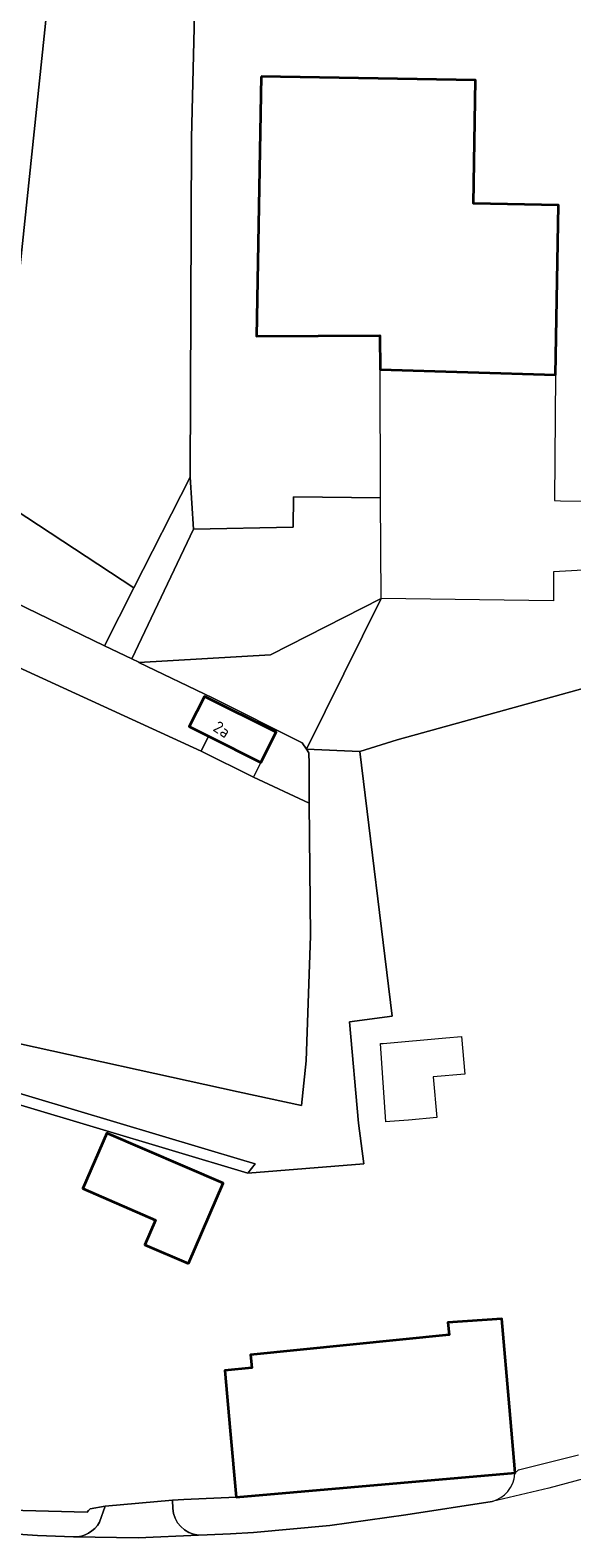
# Model space of a CAD drawing. Extents: x 184422 to 188298, y 343471 to 350189.
# Tile 471 of 513: x 187427 to 187468, y 349040 to 349153. Entities that reach past the tile are written whole.
import ezdxf
from ezdxf.enums import TextEntityAlignment as Align

# ---------------------------------------------------------------- set-up
doc = ezdxf.new("R2010")
doc.units = 0
for name, color, linetype, lineweight in [('B-WA-GR-BEPLANTING_CULTUUR_BOSPLANTSOEN-GV', 252, 'Continuous', 18), ('B-WA-GR-BEPLANTING_CULTUUR_HEESTERS-GV', 252, 'Continuous', 18), ('B-WA-OG-TERREIN_CULTUURSCHEIDING-GV', 252, 'Continuous', 18), ('B-WA-OG-TERREIN_ERF-GV', 252, 'Continuous', 18), ('B-WA-VH-VERHARDING_ASFALT-GV', 252, 'Continuous', 18), ('B-WA-VH-VERHARDING_BETONSTRAATSTEEN-GV', 252, 'Continuous', 18), ('B-WA-VH-VERHARDING_OPEN-GV', 252, 'Continuous', 18), ('B-WA-VH-VERHARDING_TEGEL-GV', 252, 'Continuous', 18), ('B-WE-OG-BEBOUWING-GV', 250, 'Continuous', 35), ('B-WE-OG-BEBOUWING-T18', 10, 'Continuous', 18)]:
    doc.layers.add(name, color=color, linetype=linetype, lineweight=lineweight)
doc.styles.add('NLCS-ISO-M500-T18', font='NLCS-ISO.ttf', dxfattribs={"height": 0.9})

msp = doc.modelspace()

# ---------------------------------------------------------------- linework, layer by layer
at = {"layer": 'B-WA-GR-BEPLANTING_CULTUUR_BOSPLANTSOEN-GV', "flags": 128}
for points in [[(187413.469, 349113.334), (187414.026, 349113.213), (187420.455, 349111.819), (187421.556, 349111.564), (187423.296, 349111.126), (187424.955, 349110.455), (187432.515, 349106.803), (187434.733, 349111.171), (187423.044, 349118.83), (187425.055, 349124.861), (187432.875, 349199.656), (187424.601, 349163.321), (187421.26, 349148.665), (187421.287, 349148.659), (187422.011, 349148.512), (187420.806, 349142.598), (187420.672, 349142.042), (187419.872, 349142.39), (187415.908, 349124.171), (187415.223, 349121.126), (187413.64, 349114.094)], [(187413.469, 349113.334), (187414.026, 349113.213), (187420.455, 349111.819), (187421.556, 349111.564), (187423.296, 349111.126), (187424.955, 349110.455), (187432.515, 349106.803), (187434.733, 349111.171), (187423.044, 349118.83), (187425.055, 349124.861), (187432.875, 349199.656), (187424.601, 349163.321), (187421.26, 349148.665), (187421.287, 349148.659), (187422.011, 349148.512), (187420.806, 349142.598), (187420.672, 349142.042), (187419.872, 349142.39), (187415.908, 349124.171), (187415.223, 349121.126), (187413.64, 349114.094)], [(187413.469, 349113.334), (187414.026, 349113.213), (187420.455, 349111.819), (187421.556, 349111.564), (187423.296, 349111.126), (187424.955, 349110.455), (187432.515, 349106.803), (187434.733, 349111.171), (187423.044, 349118.83), (187425.055, 349124.861), (187432.875, 349199.656), (187424.601, 349163.321), (187421.26, 349148.665), (187421.287, 349148.659), (187422.011, 349148.512), (187420.806, 349142.598), (187420.672, 349142.042), (187419.872, 349142.39), (187415.908, 349124.171), (187415.223, 349121.126), (187413.64, 349114.094)], [(187453.348, 349110.36), (187445.016, 349106.122), (187435.105, 349105.552), (187440.642, 349102.878), (187447.406, 349099.487), (187447.723, 349099.004)], [(187453.348, 349110.36), (187445.016, 349106.122), (187435.105, 349105.552), (187440.642, 349102.878), (187447.406, 349099.487), (187447.723, 349099.004)], [(187453.348, 349110.36), (187445.016, 349106.122), (187435.105, 349105.552), (187440.642, 349102.878), (187447.406, 349099.487), (187447.723, 349099.004)]]:
    msp.add_lwpolyline(points, close=True, dxfattribs=at)
at = {"layer": 'B-WA-GR-BEPLANTING_CULTUUR_HEESTERS-GV', "flags": 128}
msp.add_lwpolyline([(187403.621, 349079.764), (187403.384, 349079.001), (187443.313, 349067.047), (187443.873, 349067.757), (187443.86, 349067.761), (187443.021, 349067.992), (187423.847, 349073.737), (187423.71, 349073.778), (187416.436, 349075.951), (187416.239, 349076.009)], close=True, dxfattribs=at)
msp.add_lwpolyline([(187403.621, 349079.764), (187403.384, 349079.001), (187443.313, 349067.047), (187443.873, 349067.757), (187443.86, 349067.761), (187443.021, 349067.992), (187423.847, 349073.737), (187423.71, 349073.778), (187416.436, 349075.951), (187416.239, 349076.009)], close=True, dxfattribs=at)
msp.add_lwpolyline([(187403.621, 349079.764), (187403.384, 349079.001), (187443.313, 349067.047), (187443.873, 349067.757), (187443.86, 349067.761), (187443.021, 349067.992), (187423.847, 349073.737), (187423.71, 349073.778), (187416.436, 349075.951), (187416.239, 349076.009)], close=True, dxfattribs=at)
at = {"layer": 'B-WA-OG-TERREIN_CULTUURSCHEIDING-GV', "flags": 128}
for points in [[(187468.813, 349181.376), (187468.796, 349189.137), (187469.25, 349207.531), (187469.565, 349224.769), (187450.764, 349225.383), (187435.817, 349225.871), (187431.27, 349226.02), (187428.316, 349226.021), (187432.48, 349210.213), (187432.473, 349205.372), (187432.875, 349199.656), (187425.055, 349124.861), (187423.044, 349118.83), (187434.733, 349111.171), (187438.965, 349119.505), (187439.071, 349145.091), (187439.314, 349155.459), (187439.431, 349160.472), (187469.744, 349159.942), (187469.635, 349154.967), (187477.128, 349154.839), (187476.915, 349139.769)], [(187468.813, 349181.376), (187468.796, 349189.137), (187469.25, 349207.531), (187469.565, 349224.769), (187450.764, 349225.383), (187435.817, 349225.871), (187431.27, 349226.02), (187428.316, 349226.021), (187432.48, 349210.213), (187432.473, 349205.372), (187432.875, 349199.656), (187425.055, 349124.861), (187423.044, 349118.83), (187434.733, 349111.171), (187438.965, 349119.505), (187439.071, 349145.091), (187439.314, 349155.459), (187439.431, 349160.472), (187469.744, 349159.942), (187469.635, 349154.967), (187477.128, 349154.839), (187476.915, 349139.769)], [(187468.813, 349181.376), (187468.796, 349189.137), (187469.25, 349207.531), (187469.565, 349224.769), (187450.764, 349225.383), (187435.817, 349225.871), (187431.27, 349226.02), (187428.316, 349226.021), (187432.48, 349210.213), (187432.473, 349205.372), (187432.875, 349199.656), (187425.055, 349124.861), (187423.044, 349118.83), (187434.733, 349111.171), (187438.965, 349119.505), (187439.071, 349145.091), (187439.314, 349155.459), (187439.431, 349160.472), (187469.744, 349159.942), (187469.635, 349154.967), (187477.128, 349154.839), (187476.915, 349139.769)], [(187423.847, 349073.737), (187443.021, 349067.992), (187443.86, 349067.761), (187443.873, 349067.757), (187443.313, 349067.047), (187452.044, 349067.753), (187451.637, 349070.811), (187450.969, 349078.456), (187454.195, 349078.884), (187451.757, 349098.836), (187447.723, 349099.004), (187447.906, 349098.725), (187447.919, 349097.891), (187447.943, 349094.928), (187448.025, 349084.946), (187447.706, 349075.503), (187447.342, 349072.15), (187442.577, 349073.179), (187424.773, 349077.104)], [(187423.847, 349073.737), (187443.021, 349067.992), (187443.86, 349067.761), (187443.873, 349067.757), (187443.313, 349067.047), (187452.044, 349067.753), (187451.637, 349070.811), (187450.969, 349078.456), (187454.195, 349078.884), (187451.757, 349098.836), (187447.723, 349099.004), (187447.906, 349098.725), (187447.919, 349097.891), (187447.943, 349094.928), (187448.025, 349084.946), (187447.706, 349075.503), (187447.342, 349072.15), (187442.577, 349073.179), (187424.773, 349077.104)], [(187423.847, 349073.737), (187443.021, 349067.992), (187443.86, 349067.761), (187443.873, 349067.757), (187443.313, 349067.047), (187452.044, 349067.753), (187451.637, 349070.811), (187450.969, 349078.456), (187454.195, 349078.884), (187451.757, 349098.836), (187447.723, 349099.004), (187447.906, 349098.725), (187447.919, 349097.891), (187447.943, 349094.928), (187448.025, 349084.946), (187447.706, 349075.503), (187447.342, 349072.15), (187442.577, 349073.179), (187424.773, 349077.104)]]:
    msp.add_lwpolyline(points, dxfattribs=at)
for points in [[(187453.315, 349117.959), (187446.758, 349118.034), (187446.724, 349115.743), (187439.229, 349115.592), (187434.563, 349105.814), (187435.104, 349105.553), (187435.105, 349105.552), (187445.016, 349106.122), (187453.348, 349110.36)], [(187453.315, 349117.959), (187446.758, 349118.034), (187446.724, 349115.743), (187439.229, 349115.592), (187434.563, 349105.814), (187435.104, 349105.553), (187435.105, 349105.552), (187445.016, 349106.122), (187453.348, 349110.36)], [(187453.315, 349117.959), (187446.758, 349118.034), (187446.724, 349115.743), (187439.229, 349115.592), (187434.563, 349105.814), (187435.104, 349105.553), (187435.105, 349105.552), (187445.016, 349106.122), (187453.348, 349110.36)], [(187447.723, 349099.004), (187451.757, 349098.836), (187454.551, 349099.703), (187478.093, 349106.211), (187477.183, 349112.44), (187469.468, 349112.547), (187466.348, 349112.375), (187466.326, 349110.194), (187453.348, 349110.36)], [(187447.723, 349099.004), (187451.757, 349098.836), (187454.551, 349099.703), (187478.093, 349106.211), (187477.183, 349112.44), (187469.468, 349112.547), (187466.348, 349112.375), (187466.326, 349110.194), (187453.348, 349110.36)], [(187447.723, 349099.004), (187451.757, 349098.836), (187454.551, 349099.703), (187478.093, 349106.211), (187477.183, 349112.44), (187469.468, 349112.547), (187466.348, 349112.375), (187466.326, 349110.194), (187453.348, 349110.36)]]:
    msp.add_lwpolyline(points, close=True, dxfattribs=at)
at = {"layer": 'B-WA-OG-TERREIN_ERF-GV', "flags": 128}
for points in [[(187478.093, 349106.211), (187454.551, 349099.703), (187451.757, 349098.836), (187454.195, 349078.884), (187450.969, 349078.456), (187451.637, 349070.811), (187452.044, 349067.753), (187443.313, 349067.047), (187403.384, 349079.001)], [(187478.093, 349106.211), (187454.551, 349099.703), (187451.757, 349098.836), (187454.195, 349078.884), (187450.969, 349078.456), (187451.637, 349070.811), (187452.044, 349067.753), (187443.313, 349067.047), (187403.384, 349079.001)], [(187478.093, 349106.211), (187454.551, 349099.703), (187451.757, 349098.836), (187454.195, 349078.884), (187450.969, 349078.456), (187451.637, 349070.811), (187452.044, 349067.753), (187443.313, 349067.047), (187403.384, 349079.001)], [(187423.672, 349041.769), (187423.911, 349041.751), (187426.368, 349041.613), (187431.212, 349041.5), (187431.318, 349041.617), (187431.437, 349041.747), (187432.55, 349041.952), (187437.642, 349042.408), (187438.492, 349042.448), (187442.419, 349042.631), (187441.986, 349047.612), (187441.59, 349052.17), (187443.617, 349052.374), (187443.519, 349053.343), (187458.47, 349054.851), (187458.376, 349055.781), (187462.45, 349056.064), (187463.026, 349049.439), (187463.459, 349044.458), (187463.707, 349044.688), (187468.209, 349045.817)], [(187423.672, 349041.769), (187423.911, 349041.751), (187426.368, 349041.613), (187431.212, 349041.5), (187431.318, 349041.617), (187431.437, 349041.747), (187432.55, 349041.952), (187437.642, 349042.408), (187438.492, 349042.448), (187442.419, 349042.631), (187441.986, 349047.612), (187441.59, 349052.17), (187443.617, 349052.374), (187443.519, 349053.343), (187458.47, 349054.851), (187458.376, 349055.781), (187462.45, 349056.064), (187463.026, 349049.439), (187463.459, 349044.458), (187463.707, 349044.688), (187468.209, 349045.817)], [(187423.672, 349041.769), (187423.911, 349041.751), (187426.368, 349041.613), (187431.212, 349041.5), (187431.318, 349041.617), (187431.437, 349041.747), (187432.55, 349041.952), (187437.642, 349042.408), (187438.492, 349042.448), (187442.419, 349042.631), (187441.986, 349047.612), (187441.59, 349052.17), (187443.617, 349052.374), (187443.519, 349053.343), (187458.47, 349054.851), (187458.376, 349055.781), (187462.45, 349056.064), (187463.026, 349049.439), (187463.459, 349044.458), (187463.707, 349044.688), (187468.209, 349045.817)]]:
    msp.add_lwpolyline(points, dxfattribs=at)
msp.add_lwpolyline([(187453.293, 349076.812), (187453.502, 349076.83), (187458.225, 349077.236), (187459.405, 349077.34), (187459.655, 349074.516), (187457.271, 349074.305), (187457.543, 349071.234), (187455.425, 349071.047), (187454.008, 349070.946), (187453.714, 349070.925)], close=True, dxfattribs=at)
msp.add_lwpolyline([(187453.293, 349076.812), (187453.502, 349076.83), (187458.225, 349077.236), (187459.405, 349077.34), (187459.655, 349074.516), (187457.271, 349074.305), (187457.543, 349071.234), (187455.425, 349071.047), (187454.008, 349070.946), (187453.714, 349070.925)], close=True, dxfattribs=at)
msp.add_lwpolyline([(187453.293, 349076.812), (187453.502, 349076.83), (187458.225, 349077.236), (187459.405, 349077.34), (187459.655, 349074.516), (187457.271, 349074.305), (187457.543, 349071.234), (187455.425, 349071.047), (187454.008, 349070.946), (187453.714, 349070.925)], close=True, dxfattribs=at)
at = {"layer": 'B-WA-VH-VERHARDING_ASFALT-GV', "flags": 128}
msp.add_lwpolyline([(187425.736, 349105.307), (187425.614, 349102.934), (187424.819, 349090.678), (187424.178, 349079.568), (187424.104, 349078.285), (187424.225, 349077.547), (187424.773, 349077.104), (187442.577, 349073.179), (187447.342, 349072.15), (187447.706, 349075.503), (187448.025, 349084.946), (187447.943, 349094.928), (187443.736, 349096.884), (187439.788, 349098.854)], close=True, dxfattribs=at)
msp.add_lwpolyline([(187425.736, 349105.307), (187425.614, 349102.934), (187424.819, 349090.678), (187424.178, 349079.568), (187424.104, 349078.285), (187424.225, 349077.547), (187424.773, 349077.104), (187442.577, 349073.179), (187447.342, 349072.15), (187447.706, 349075.503), (187448.025, 349084.946), (187447.943, 349094.928), (187443.736, 349096.884), (187439.788, 349098.854)], close=True, dxfattribs=at)
msp.add_lwpolyline([(187425.736, 349105.307), (187425.614, 349102.934), (187424.819, 349090.678), (187424.178, 349079.568), (187424.104, 349078.285), (187424.225, 349077.547), (187424.773, 349077.104), (187442.577, 349073.179), (187447.342, 349072.15), (187447.706, 349075.503), (187448.025, 349084.946), (187447.943, 349094.928), (187443.736, 349096.884), (187439.788, 349098.854)], close=True, dxfattribs=at)
msp.add_lwpolyline([(187470.856, 349044.607), (187470.831, 349044.6), (187465.989, 349043.305), (187461.71, 349042.288), (187455.203, 349041.282), (187449.489, 349040.496), (187443.747, 349039.97), (187441.996, 349039.86), (187440.245, 349039.776), (187439.594, 349039.748), (187435.046, 349039.556), (187430.186, 349039.622), (187427.469, 349039.722), (187423.718, 349039.996)], dxfattribs=at)
msp.add_lwpolyline([(187470.856, 349044.607), (187470.831, 349044.6), (187465.989, 349043.305), (187461.71, 349042.288), (187455.203, 349041.282), (187449.489, 349040.496), (187443.747, 349039.97), (187441.996, 349039.86), (187440.245, 349039.776), (187439.594, 349039.748), (187435.046, 349039.556), (187430.186, 349039.622), (187427.469, 349039.722), (187423.718, 349039.996)], dxfattribs=at)
msp.add_lwpolyline([(187470.856, 349044.607), (187470.831, 349044.6), (187465.989, 349043.305), (187461.71, 349042.288), (187455.203, 349041.282), (187449.489, 349040.496), (187443.747, 349039.97), (187441.996, 349039.86), (187440.245, 349039.776), (187439.594, 349039.748), (187435.046, 349039.556), (187430.186, 349039.622), (187427.469, 349039.722), (187423.718, 349039.996)], dxfattribs=at)
at = {"layer": 'B-WA-VH-VERHARDING_BETONSTRAATSTEEN-GV', "flags": 128}
msp.add_lwpolyline([(187439.229, 349115.592), (187446.724, 349115.743), (187446.758, 349118.034), (187453.315, 349117.959), (187453.273, 349127.637), (187453.262, 349130.187), (187443.962, 349130.147), (187444.313, 349149.704), (187460.466, 349149.437), (187460.314, 349140.132), (187466.71, 349140.006), (187466.497, 349127.228), (187466.402, 349117.739), (187466.867, 349117.734), (187469.531, 349117.708), (187477.256, 349117.688), (187477.336, 349123.471), (187476.915, 349139.769), (187477.128, 349154.839), (187469.635, 349154.967), (187460.491, 349155.115), (187439.314, 349155.459), (187439.071, 349145.091), (187438.965, 349119.505)], close=True, dxfattribs=at)
msp.add_lwpolyline([(187439.229, 349115.592), (187446.724, 349115.743), (187446.758, 349118.034), (187453.315, 349117.959), (187453.273, 349127.637), (187453.262, 349130.187), (187443.962, 349130.147), (187444.313, 349149.704), (187460.466, 349149.437), (187460.314, 349140.132), (187466.71, 349140.006), (187466.497, 349127.228), (187466.402, 349117.739), (187466.867, 349117.734), (187469.531, 349117.708), (187477.256, 349117.688), (187477.336, 349123.471), (187476.915, 349139.769), (187477.128, 349154.839), (187469.635, 349154.967), (187460.491, 349155.115), (187439.314, 349155.459), (187439.071, 349145.091), (187438.965, 349119.505)], close=True, dxfattribs=at)
msp.add_lwpolyline([(187439.229, 349115.592), (187446.724, 349115.743), (187446.758, 349118.034), (187453.315, 349117.959), (187453.273, 349127.637), (187453.262, 349130.187), (187443.962, 349130.147), (187444.313, 349149.704), (187460.466, 349149.437), (187460.314, 349140.132), (187466.71, 349140.006), (187466.497, 349127.228), (187466.402, 349117.739), (187466.867, 349117.734), (187469.531, 349117.708), (187477.256, 349117.688), (187477.336, 349123.471), (187476.915, 349139.769), (187477.128, 349154.839), (187469.635, 349154.967), (187460.491, 349155.115), (187439.314, 349155.459), (187439.071, 349145.091), (187438.965, 349119.505)], close=True, dxfattribs=at)
msp.add_lwpolyline([(187425.736, 349105.307), (187439.788, 349098.854), (187440.351, 349099.983), (187438.901, 349100.715), (187440.04, 349102.983), (187445.442, 349100.281), (187444.293, 349097.993), (187443.736, 349096.884), (187447.943, 349094.928), (187447.919, 349097.891), (187447.906, 349098.725), (187447.723, 349099.004), (187447.406, 349099.487), (187440.642, 349102.878), (187435.105, 349105.552), (187435.104, 349105.553), (187434.563, 349105.814), (187432.515, 349106.803), (187424.955, 349110.455)], dxfattribs=at)
msp.add_lwpolyline([(187425.736, 349105.307), (187439.788, 349098.854), (187440.351, 349099.983), (187438.901, 349100.715), (187440.04, 349102.983), (187445.442, 349100.281), (187444.293, 349097.993), (187443.736, 349096.884), (187447.943, 349094.928), (187447.919, 349097.891), (187447.906, 349098.725), (187447.723, 349099.004), (187447.406, 349099.487), (187440.642, 349102.878), (187435.105, 349105.552), (187435.104, 349105.553), (187434.563, 349105.814), (187432.515, 349106.803), (187424.955, 349110.455)], dxfattribs=at)
msp.add_lwpolyline([(187425.736, 349105.307), (187439.788, 349098.854), (187440.351, 349099.983), (187438.901, 349100.715), (187440.04, 349102.983), (187445.442, 349100.281), (187444.293, 349097.993), (187443.736, 349096.884), (187447.943, 349094.928), (187447.919, 349097.891), (187447.906, 349098.725), (187447.723, 349099.004), (187447.406, 349099.487), (187440.642, 349102.878), (187435.105, 349105.552), (187435.104, 349105.553), (187434.563, 349105.814), (187432.515, 349106.803), (187424.955, 349110.455)], dxfattribs=at)
at = {"layer": 'B-WA-VH-VERHARDING_OPEN-GV', "flags": 128}
msp.add_lwpolyline([(187432.515, 349106.803), (187434.563, 349105.814), (187439.229, 349115.592), (187438.965, 349119.505), (187434.733, 349111.171)], close=True, dxfattribs=at)
msp.add_lwpolyline([(187432.515, 349106.803), (187434.563, 349105.814), (187439.229, 349115.592), (187438.965, 349119.505), (187434.733, 349111.171)], close=True, dxfattribs=at)
msp.add_lwpolyline([(187432.515, 349106.803), (187434.563, 349105.814), (187439.229, 349115.592), (187438.965, 349119.505), (187434.733, 349111.171)], close=True, dxfattribs=at)
for points in [[(187437.642, 349042.408), (187432.55, 349041.952), (187432.144, 349040.739)], [(187437.642, 349042.408), (187432.55, 349041.952), (187432.144, 349040.739)], [(187437.642, 349042.408), (187432.55, 349041.952), (187432.144, 349040.739)], [(187437.662, 349041.776), (187437.642, 349042.408)], [(187437.662, 349041.776), (187437.642, 349042.408)], [(187437.662, 349041.776), (187437.642, 349042.408)], [(187430.186, 349039.622), (187435.046, 349039.556), (187439.594, 349039.748)], [(187430.186, 349039.622), (187435.046, 349039.556), (187439.594, 349039.748)], [(187430.186, 349039.622), (187435.046, 349039.556), (187439.594, 349039.748)]]:
    msp.add_lwpolyline(points, dxfattribs=at)
at = {"layer": 'B-WA-VH-VERHARDING_OPEN-GV'}
for points in [[(187439.594, 349039.748, -0.3661546), (187437.662, 349041.776)], [(187439.594, 349039.748, -0.3661546), (187437.662, 349041.776)], [(187439.594, 349039.748, -0.3661546), (187437.662, 349041.776)], [(187432.144, 349040.739, -0.2709918), (187430.186, 349039.622)], [(187432.144, 349040.739, -0.2709918), (187430.186, 349039.622)], [(187432.144, 349040.739, -0.2709918), (187430.186, 349039.622)]]:
    msp.add_lwpolyline(points, format="xyb", dxfattribs=at)
at = {"layer": 'B-WA-VH-VERHARDING_TEGEL-GV', "flags": 128}
msp.add_lwpolyline([(187440.351, 349099.983), (187439.788, 349098.854), (187443.736, 349096.884), (187444.293, 349097.993)], close=True, dxfattribs=at)
msp.add_lwpolyline([(187440.351, 349099.983), (187439.788, 349098.854), (187443.736, 349096.884), (187444.293, 349097.993)], close=True, dxfattribs=at)
msp.add_lwpolyline([(187440.351, 349099.983), (187439.788, 349098.854), (187443.736, 349096.884), (187444.293, 349097.993)], close=True, dxfattribs=at)
for points in [[(187463.436, 349044.37), (187463.459, 349044.458), (187442.419, 349042.631)], [(187463.436, 349044.37), (187463.459, 349044.458), (187442.419, 349042.631)], [(187463.436, 349044.37), (187463.459, 349044.458), (187442.419, 349042.631)], [(187432.144, 349040.739), (187432.55, 349041.952), (187431.437, 349041.747), (187431.318, 349041.617), (187431.212, 349041.5), (187426.368, 349041.613), (187423.911, 349041.751), (187423.672, 349041.769)], [(187432.144, 349040.739), (187432.55, 349041.952), (187431.437, 349041.747), (187431.318, 349041.617), (187431.212, 349041.5), (187426.368, 349041.613), (187423.911, 349041.751), (187423.672, 349041.769)], [(187432.144, 349040.739), (187432.55, 349041.952), (187431.437, 349041.747), (187431.318, 349041.617), (187431.212, 349041.5), (187426.368, 349041.613), (187423.911, 349041.751), (187423.672, 349041.769)], [(187442.419, 349042.631), (187438.492, 349042.448), (187437.642, 349042.408), (187437.662, 349041.776)], [(187442.419, 349042.631), (187438.492, 349042.448), (187437.642, 349042.408), (187437.662, 349041.776)], [(187442.419, 349042.631), (187438.492, 349042.448), (187437.642, 349042.408), (187437.662, 349041.776)], [(187439.594, 349039.748), (187440.245, 349039.776), (187441.996, 349039.86), (187443.747, 349039.97), (187449.489, 349040.496), (187455.203, 349041.282), (187461.71, 349042.288)], [(187439.594, 349039.748), (187440.245, 349039.776), (187441.996, 349039.86), (187443.747, 349039.97), (187449.489, 349040.496), (187455.203, 349041.282), (187461.71, 349042.288)], [(187439.594, 349039.748), (187440.245, 349039.776), (187441.996, 349039.86), (187443.747, 349039.97), (187449.489, 349040.496), (187455.203, 349041.282), (187461.71, 349042.288)], [(187423.718, 349039.996), (187427.469, 349039.722), (187430.186, 349039.622)], [(187423.718, 349039.996), (187427.469, 349039.722), (187430.186, 349039.622)], [(187423.718, 349039.996), (187427.469, 349039.722), (187430.186, 349039.622)]]:
    msp.add_lwpolyline(points, dxfattribs=at)
at = {"layer": 'B-WA-VH-VERHARDING_TEGEL-GV'}
for points in [[(187461.71, 349042.288, 0.3103869), (187463.436, 349044.37)], [(187461.71, 349042.288, 0.3103869), (187463.436, 349044.37)], [(187461.71, 349042.288, 0.3103869), (187463.436, 349044.37)], [(187437.662, 349041.776, 0.3661546), (187439.594, 349039.748)], [(187437.662, 349041.776, 0.3661546), (187439.594, 349039.748)], [(187437.662, 349041.776, 0.3661546), (187439.594, 349039.748)], [(187430.186, 349039.622, 0.2709918), (187432.144, 349040.739)], [(187430.186, 349039.622, 0.2709918), (187432.144, 349040.739)], [(187430.186, 349039.622, 0.2709918), (187432.144, 349040.739)]]:
    msp.add_lwpolyline(points, format="xyb", dxfattribs=at)
at = {"layer": 'B-WE-OG-BEBOUWING-GV', "flags": 128}
for points in [[(187444.313, 349149.704), (187443.962, 349130.147), (187453.262, 349130.187), (187453.273, 349127.637), (187466.497, 349127.228), (187466.71, 349140.006), (187460.314, 349140.132), (187460.466, 349149.437)], [(187444.313, 349149.704), (187443.962, 349130.147), (187453.262, 349130.187), (187453.273, 349127.637), (187466.497, 349127.228), (187466.71, 349140.006), (187460.314, 349140.132), (187460.466, 349149.437)], [(187444.313, 349149.704), (187443.962, 349130.147), (187453.262, 349130.187), (187453.273, 349127.637), (187466.497, 349127.228), (187466.71, 349140.006), (187460.314, 349140.132), (187460.466, 349149.437)], [(187440.351, 349099.983), (187444.293, 349097.993), (187445.442, 349100.281), (187440.04, 349102.983), (187438.901, 349100.715)], [(187440.351, 349099.983), (187444.293, 349097.993), (187445.442, 349100.281), (187440.04, 349102.983), (187438.901, 349100.715)], [(187440.351, 349099.983), (187444.293, 349097.993), (187445.442, 349100.281), (187440.04, 349102.983), (187438.901, 349100.715)], [(187438.833, 349060.233), (187441.446, 349066.289), (187432.678, 349070.073), (187430.869, 349065.88), (187436.366, 349063.508), (187435.562, 349061.645)], [(187438.833, 349060.233), (187441.446, 349066.289), (187432.678, 349070.073), (187430.869, 349065.88), (187436.366, 349063.508), (187435.562, 349061.645)], [(187438.833, 349060.233), (187441.446, 349066.289), (187432.678, 349070.073), (187430.869, 349065.88), (187436.366, 349063.508), (187435.562, 349061.645)], [(187442.419, 349042.631), (187463.459, 349044.458), (187463.026, 349049.439), (187462.45, 349056.064), (187458.376, 349055.781), (187458.47, 349054.851), (187443.519, 349053.343), (187443.617, 349052.374), (187441.59, 349052.17), (187441.986, 349047.612)], [(187442.419, 349042.631), (187463.459, 349044.458), (187463.026, 349049.439), (187462.45, 349056.064), (187458.376, 349055.781), (187458.47, 349054.851), (187443.519, 349053.343), (187443.617, 349052.374), (187441.59, 349052.17), (187441.986, 349047.612)], [(187442.419, 349042.631), (187463.459, 349044.458), (187463.026, 349049.439), (187462.45, 349056.064), (187458.376, 349055.781), (187458.47, 349054.851), (187443.519, 349053.343), (187443.617, 349052.374), (187441.59, 349052.17), (187441.986, 349047.612)]]:
    msp.add_lwpolyline(points, close=True, dxfattribs=at)

# ---------------------------------------------------------------- texts
at = {"layer": 'B-WE-OG-BEBOUWING-T18', "style": 'NLCS-ISO-M500-T18'}
msp.add_text('2a', height=0.9, rotation=327.1, dxfattribs=at).set_placement((187441.355, 349100.5), align=Align.MIDDLE)
msp.add_text('2a', height=0.9, rotation=327.1, dxfattribs=at).set_placement((187441.355, 349100.5), align=Align.MIDDLE)
msp.add_text('2a', height=0.9, rotation=327.1, dxfattribs=at).set_placement((187441.355, 349100.5), align=Align.MIDDLE)

doc.saveas('drawing.dxf')
